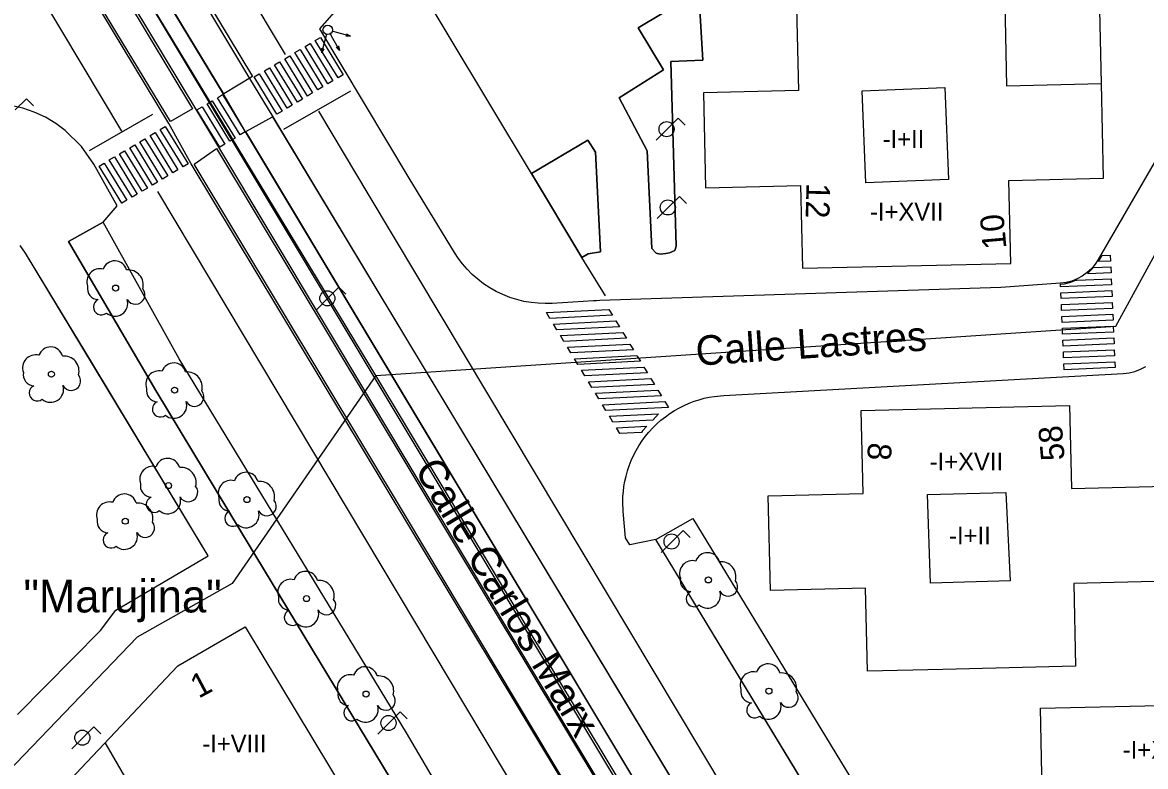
# Model space of a CAD drawing. Extents: x 282771 to 285132, y 4823109 to 4825496.
# Drawn here: x 284121.7 to 284216.4, y 4823616 to 4823678.7 of the extents above; entities that cross this region are included whole.
import ezdxf

# ---------------------------------------------------------------- set-up
doc = ezdxf.new("R2010")
doc.units = 0
for name, color, linetype in [('ACERA-BORDILLO', 7, 'Continuous'), ('ACERA-INTERIOR', 7, 'Continuous'), ('ARBOL', 7, 'Continuous'), ('BORDILLO', 7, 'Continuous'), ('CALLE-EJE', 7, 'Continuous'), ('CALLE-TEXTO', 7, 'Continuous'), ('CARRIL-BICI-AREA', 7, 'Continuous'), ('CARRIL-BICI-EJE', 7, 'Continuous'), ('EDIFICIO', 7, 'Continuous'), ('FAROLA', 7, 'Continuous'), ('INTERIOR-EDIFICIO', 7, 'Continuous'), ('MEDIANERA', 7, 'Continuous'), ('NUM-PORTAL', 7, 'Continuous'), ('PARQUE-JARDIN-AREA', 7, 'Continuous'), ('PARQUE-JARDIN-TEXTO', 7, 'Continuous'), ('PASO-PEATONES', 7, 'Continuous'), ('SEMAFORO', 7, 'Continuous'), ('SENAL-VIARIA', 7, 'Continuous'), ('TXT-ALTURA-EDIFICIO', 7, 'Continuous'), ('ZONA-VERDE', 7, 'Continuous')]:
    doc.layers.add(name, color=color, linetype=linetype)

msp = doc.modelspace()

# ---------------------------------------------------------------- linework, layer by layer
at = {"layer": 'ACERA-BORDILLO'}
for points in [[(284221.247, 4823673.97), (284212.429, 4823658.721), (284212.168, 4823658.326), (284211.854, 4823657.956), (284211.492, 4823657.622), (284211.089, 4823657.333), (284210.653, 4823657.097), (284210.195, 4823656.917), (284209.725, 4823656.796), (284209.255, 4823656.734), (284204.227, 4823656.37), (284170.403, 4823655.259), (284170.13, 4823655.25), (284169.857, 4823655.25), (284166.388, 4823655.033), (284165.802, 4823655.016), (284165.206, 4823655.037), (284164.605, 4823655.099), (284164.003, 4823655.202), (284163.403, 4823655.348), (284162.811, 4823655.536), (284162.23, 4823655.766), (284161.665, 4823656.036), (284161.12, 4823656.344), (284160.599, 4823656.689), (284160.106, 4823657.068), (284159.643, 4823657.476), (284159.214, 4823657.911), (284158.819, 4823658.368), (284158.461, 4823658.845), (284158.139, 4823659.335), (284154.338, 4823665.58), (284146.789, 4823678.188), (284148.686, 4823680.319)], [(284171.952, 4823588.415), (284154.108, 4823618.799), (284134.938, 4823650.348), (284128.528, 4823661.868), (284129.698, 4823663.268), (284127.74, 4823666.759), (284126.706, 4823668.263), (284125.331, 4823669.624), (284124.524, 4823670.216), (284123.648, 4823670.732), (284122.714, 4823671.16), (284121.736, 4823671.492), (284120.729, 4823671.721)], [(284196.938, 4823599.169), (284175.138, 4823635.118), (284172.928, 4823634.668), (284172.58, 4823635.249), (284172.381, 4823637.48), (284172.345, 4823638.303), (284172.356, 4823638.726), (284172.388, 4823639.155), (284172.441, 4823639.589), (284172.516, 4823640.025), (284172.614, 4823640.463), (284172.735, 4823640.901), (284172.88, 4823641.337), (284173.049, 4823641.769), (284173.241, 4823642.195), (284173.457, 4823642.613), (284173.695, 4823643.022), (284173.956, 4823643.419), (284174.239, 4823643.803), (284174.541, 4823644.172), (284174.863, 4823644.525), (284175.203, 4823644.859), (284175.559, 4823645.174), (284175.929, 4823645.469), (284176.312, 4823645.742), (284176.706, 4823645.993), (284177.109, 4823646.222), (284177.52, 4823646.428), (284177.936, 4823646.61), (284178.356, 4823646.77), (284178.777, 4823646.907), (284179.198, 4823647.021), (284179.618, 4823647.114), (284180.035, 4823647.185), (284180.855, 4823647.268), (284214.535, 4823649.104), (284215.027, 4823649.161), (284215.519, 4823649.283), (284216, 4823649.469), (284216.456, 4823649.718)]]:
    msp.add_lwpolyline(points, dxfattribs=at)
at = {"layer": 'ACERA-INTERIOR'}
for points in [[(284164.641, 4823665.98), (284154.108, 4823683.548), (284150.788, 4823689.088), (284151.938, 4823693.631)], [(284182.768, 4823683.108), (284183.458, 4823682.838), (284183.248, 4823681.498), (284182.888, 4823680.928), (284182.868, 4823679.838), (284178.838, 4823679.788), (284179.078, 4823675.558), (284176.388, 4823675.418), (284176.838, 4823659.868), (284176.738, 4823659.488), (284176.288, 4823659.298), (284175.968, 4823659.238), (284175.488, 4823659.188), (284175.168, 4823659.258), (284174.788, 4823659.648), (284174.398, 4823667.908), (284172.048, 4823672.358), (284175.768, 4823674.728), (284173.628, 4823678.278), (284181.318, 4823682.878), (284182.768, 4823683.108), (284183.458, 4823682.838)], [(284164.641, 4823665.98), (284169.398, 4823668.808), (284170.048, 4823667.778), (284170.468, 4823659.388), (284169.408, 4823659.208), (284168.888, 4823658.898)], [(284164.638, 4823665.978), (284164.641, 4823665.98)], [(284168.888, 4823658.898), (284164.641, 4823665.98)], [(284171.935, 4823588.329), (284169.252, 4823586.83), (284154.108, 4823612.709), (284140.118, 4823635.838), (284132.978, 4823647.678), (284125.588, 4823660.248), (284128.528, 4823661.868)], [(284170.888, 4823655.661), (284168.888, 4823658.898)]]:
    msp.add_lwpolyline(points, dxfattribs=at)
at = {"layer": 'ARBOL'}
for centre in [(284129.573, 4823656.323), (284124.158, 4823649.058), (284134.545, 4823647.71), (284134.033, 4823639.661), (284140.646, 4823638.482), (284130.386, 4823636.656), (284179.555, 4823631.703), (284145.67, 4823630.126), (284150.694, 4823622.077), (284184.662, 4823622.323)]:
    msp.add_circle(centre, 0.255, dxfattribs=at)
for centre, radius, start, end in [((284128.243, 4823656.853), 1.097, 75.4318, 200.55608), ((284129.503, 4823657.583), 1.038, 15.64228, 161.38435), ((284130.633, 4823656.583), 1.272, 345.03273, 95.79925), ((284128.133, 4823656.283), 0.935, 168.59898, 268.13236), ((284131.243, 4823655.753), 0.797, 208.96246, 38.99103), ((284128.373, 4823654.733), 0.672, 113.73672, 309.4725), ((284129.513, 4823655.033), 1.086, 228.95447, 17.92796), ((284124.088, 4823650.318), 1.038, 15.64228, 161.38435), ((284122.828, 4823649.588), 1.097, 75.4318, 200.55608), ((284125.218, 4823649.318), 1.272, 345.03273, 95.79925), ((284134.475, 4823648.97), 1.038, 15.64228, 161.38435), ((284122.718, 4823649.018), 0.935, 168.59898, 268.13236), ((284125.828, 4823648.488), 0.797, 208.96246, 38.99103), ((284133.215, 4823648.24), 1.097, 75.4318, 200.55608), ((284135.605, 4823647.97), 1.272, 345.03273, 95.79925), ((284122.958, 4823647.468), 0.672, 113.73672, 309.4725), ((284124.098, 4823647.768), 1.086, 228.95447, 17.92796), ((284133.105, 4823647.67), 0.935, 168.59898, 268.13236), ((284136.215, 4823647.14), 0.797, 208.96246, 38.99103), ((284133.345, 4823646.12), 0.672, 113.73672, 309.4725), ((284134.485, 4823646.42), 1.086, 228.95447, 17.92796), ((284133.963, 4823640.921), 1.038, 15.64228, 161.38435), ((284132.703, 4823640.191), 1.097, 75.4318, 200.55608), ((284135.093, 4823639.921), 1.272, 345.03273, 95.79925), ((284139.316, 4823639.012), 1.097, 75.4318, 200.55608), ((284140.576, 4823639.742), 1.038, 15.64228, 161.38435), ((284141.706, 4823638.742), 1.272, 345.03273, 95.79925), ((284132.593, 4823639.621), 0.935, 168.59898, 268.13236), ((284135.703, 4823639.091), 0.797, 208.96246, 38.99103), ((284129.056, 4823637.186), 1.097, 75.4318, 200.55608), ((284130.316, 4823637.916), 1.038, 15.64228, 161.38435), ((284131.446, 4823636.916), 1.272, 345.03273, 95.79925), ((284132.833, 4823638.071), 0.672, 113.73672, 309.4725), ((284133.973, 4823638.371), 1.086, 228.95447, 17.92796), ((284139.206, 4823638.442), 0.935, 168.59898, 268.13236), ((284142.316, 4823637.912), 0.797, 208.96246, 38.99103), ((284139.446, 4823636.892), 0.672, 113.73672, 309.4725), ((284140.586, 4823637.192), 1.086, 228.95447, 17.92796), ((284128.946, 4823636.616), 0.935, 168.59898, 268.13236), ((284132.056, 4823636.086), 0.797, 208.96246, 38.99103), ((284129.186, 4823635.066), 0.672, 113.73672, 309.4725), ((284130.326, 4823635.366), 1.086, 228.95447, 17.92796), ((284178.225, 4823632.233), 1.097, 75.4318, 200.55608), ((284179.485, 4823632.963), 1.038, 15.64228, 161.38435), ((284145.6, 4823631.386), 1.038, 15.64228, 161.38435), ((284180.615, 4823631.963), 1.272, 345.03273, 95.79925), ((284144.34, 4823630.656), 1.097, 75.4318, 200.55608), ((284146.73, 4823630.386), 1.272, 345.03273, 95.79925), ((284178.115, 4823631.663), 0.935, 168.59898, 268.13236), ((284181.225, 4823631.133), 0.797, 208.96246, 38.99103), ((284178.355, 4823630.113), 0.672, 113.73672, 309.4725), ((284179.495, 4823630.413), 1.086, 228.95447, 17.92796), ((284144.23, 4823630.086), 0.935, 168.59898, 268.13236), ((284147.34, 4823629.556), 0.797, 208.96246, 38.99103), ((284144.47, 4823628.536), 0.672, 113.73672, 309.4725), ((284145.61, 4823628.836), 1.086, 228.95447, 17.92796), ((284150.624, 4823623.337), 1.038, 15.64228, 161.38435), ((284183.332, 4823622.853), 1.097, 75.4318, 200.55608), ((284184.592, 4823623.583), 1.038, 15.64228, 161.38435), ((284185.722, 4823622.583), 1.272, 345.03273, 95.79925), ((284149.364, 4823622.607), 1.097, 75.4318, 200.55608), ((284151.754, 4823622.337), 1.272, 345.03273, 95.79925), ((284149.254, 4823622.037), 0.935, 168.59898, 268.13236), ((284152.364, 4823621.507), 0.797, 208.96246, 38.99103), ((284183.222, 4823622.283), 0.935, 168.59898, 268.13236), ((284186.332, 4823621.753), 0.797, 208.96246, 38.99103), ((284149.494, 4823620.487), 0.672, 113.73672, 309.4725), ((284150.634, 4823620.787), 1.086, 228.95447, 17.92796), ((284183.462, 4823620.733), 0.672, 113.73672, 309.4725), ((284184.602, 4823621.033), 1.086, 228.95447, 17.92796)]:
    msp.add_arc(centre, radius, start, end, dxfattribs=at)
at = {"layer": 'BORDILLO'}
for points in [[(284021.233, 4823874.034), (284068.079, 4823795.557), (284085.088, 4823767.007), (284087.047, 4823763.768), (284140.858, 4823673.998), (284142.818, 4823670.768), (284154.108, 4823652.018), (284190.348, 4823591.839), (284192.018, 4823588.669), (284208.336, 4823561.406), (284207.113, 4823559.273)], [(284205.833, 4823557.039), (284204.107, 4823554.029), (284203.417, 4823554.679), (284202.517, 4823555.979), (284185.418, 4823584.699), (284183.452, 4823587.856), (284135.945, 4823666.802), (284134.072, 4823670.192), (284080.109, 4823759.587)]]:
    msp.add_lwpolyline(points, dxfattribs=at)
at = {"layer": 'CALLE-EJE'}
for points in [[(284151.528, 4823648.958), (284213.912, 4823653.109), (284237.757, 4823696.768)], [(284151.528, 4823648.958), (284130.168, 4823684.268)], [(284151.528, 4823648.958), (284139.394, 4823631.395), (284131.391, 4823626.862), (284115.698, 4823610.569), (284047.182, 4823581.639)], [(284203.447, 4823562.479), (284176.35, 4823607.614), (284151.528, 4823648.958)]]:
    msp.add_lwpolyline(points, dxfattribs=at)
at = {"layer": 'CARRIL-BICI-AREA'}
for points in [[(284187.958, 4823590.473), (284140.499, 4823669.549), (284138.656, 4823672.735), (284084.442, 4823762.188)], [(284082.379, 4823760.971), (284136.319, 4823671.435), (284138.243, 4823668.199), (284185.609, 4823589.135)]]:
    msp.add_lwpolyline(points, dxfattribs=at)
at = {"layer": 'CARRIL-BICI-EJE'}
msp.add_lwpolyline([(284062.447, 4823796.977), (284201.869, 4823564.652), (284202.987, 4823563.44), (284204.408, 4823562.997), (284205.759, 4823563.254), (284206.528, 4823563.557), (284207.18, 4823564.209), (284207.74, 4823565.165), (284211.211, 4823570.549), (284212.189, 4823571.342), (284212.865, 4823571.715), (284213.82, 4823571.715), (284214.543, 4823571.225), (284215.265, 4823570.549), (284218.177, 4823566.097)], dxfattribs=at)
at = {"layer": 'EDIFICIO'}
for points in [[(284194.476, 4823680.155), (284186.988, 4823679.978), (284187.148, 4823672.978), (284179.148, 4823672.788), (284179.328, 4823664.788), (284187.338, 4823664.978), (284187.508, 4823657.988), (284205.067, 4823658.398), (284204.907, 4823665.388), (284212.877, 4823665.578), (284212.697, 4823673.578), (284212.445, 4823684.777), (284219.957, 4823684.948), (284219.797, 4823691.938), (284227.767, 4823692.128), (284227.587, 4823700.128), (284219.597, 4823699.938), (284219.437, 4823706.938), (284201.877, 4823706.528), (284201.977, 4823702.368), (284202.037, 4823699.528), (284194.037, 4823699.338), (284194.22, 4823691.338), (284194.476, 4823680.155)], [(284218.157, 4823639.598), (284218.337, 4823631.599), (284210.367, 4823631.409), (284210.527, 4823624.419), (284199.327, 4823624.159), (284192.968, 4823624.009), (284192.798, 4823630.999), (284184.788, 4823630.809), (284184.608, 4823638.808), (284192.608, 4823638.998), (284192.448, 4823645.998), (284210.007, 4823646.408), (284210.167, 4823639.408), (284218.157, 4823639.598)], [(284069.279, 4823585.729), (284115.298, 4823605.279), (284115.498, 4823605.399), (284118.658, 4823607.349), (284128.568, 4823617.849), (284134.808, 4823624.459), (284140.508, 4823627.759), (284150.498, 4823611.129), (284182.018, 4823558.699), (284121.938, 4823523.56), (284088.169, 4823503.81), (284084.349, 4823505.04), (284082.639, 4823509.72), (284070.949, 4823541.739), (284070.129, 4823543.989), (284056.839, 4823580.449), (284069.279, 4823585.729)], [(284199.897, 4823605.689), (284199.717, 4823613.689), (284207.717, 4823613.879), (284207.557, 4823620.879), (284218.887, 4823621.139), (284225.117, 4823621.289), (284225.277, 4823614.289), (284233.267, 4823614.479), (284233.447, 4823606.479), (284225.477, 4823606.289), (284225.637, 4823599.299), (284208.077, 4823598.889), (284207.907, 4823605.879), (284199.897, 4823605.689)]]:
    msp.add_lwpolyline(points, dxfattribs=at)
at = {"layer": 'FAROLA'}
for p, q in [((284122.048, 4823672.288), (284121.108, 4823671.358)), ((284122.638, 4823671.698), (284122.048, 4823672.288)), ((284177.014, 4823670.654), (284176.074, 4823669.724)), ((284177.604, 4823670.064), (284177.014, 4823670.654)), ((284176.074, 4823669.724), (284175.144, 4823668.784)), ((284177.121, 4823664.052), (284176.181, 4823663.122)), ((284177.711, 4823663.462), (284177.121, 4823664.052)), ((284176.181, 4823663.122), (284175.251, 4823662.182)), ((284148.408, 4823656.388), (284147.468, 4823655.458)), ((284148.998, 4823655.798), (284148.408, 4823656.388)), ((284147.468, 4823655.458), (284146.538, 4823654.518)), ((284177.433, 4823635.876), (284176.493, 4823634.946)), ((284178.023, 4823635.286), (284177.433, 4823635.876)), ((284176.493, 4823634.946), (284175.563, 4823634.006)), ((284153.561, 4823620.563), (284152.621, 4823619.633)), ((284154.151, 4823619.973), (284153.561, 4823620.563)), ((284127.747, 4823619.324), (284126.807, 4823618.394)), ((284128.337, 4823618.734), (284127.747, 4823619.324)), ((284152.621, 4823619.633), (284151.691, 4823618.693)), ((284126.807, 4823618.394), (284125.877, 4823617.454))]:
    msp.add_line(p, q, dxfattribs=at)
for centre in [(284176.034, 4823669.724), (284176.141, 4823663.122), (284147.428, 4823655.458), (284176.453, 4823634.946), (284152.581, 4823619.633), (284126.767, 4823618.394)]:
    msp.add_circle(centre, 0.637, dxfattribs=at)
at = {"layer": 'INTERIOR-EDIFICIO'}
for points in [[(284199.487, 4823673.238), (284199.797, 4823665.478), (284192.828, 4823665.198), (284192.518, 4823672.958), (284199.487, 4823673.238)], [(284204.637, 4823639.068), (284205.017, 4823631.619), (284198.297, 4823631.429), (284198.037, 4823638.898), (284204.637, 4823639.068)]]:
    msp.add_lwpolyline(points, dxfattribs=at)
at = {"layer": 'MEDIANERA'}
for points in [[(284204.547, 4823680.388), (284204.707, 4823673.388), (284212.697, 4823673.578)], [(284133.048, 4823610.449), (284128.698, 4823617.989)]]:
    msp.add_lwpolyline(points, dxfattribs=at)
at = {"layer": 'PARQUE-JARDIN-AREA'}
msp.add_lwpolyline([(284121.303, 4823620.365), (284128.303, 4823627.435), (284129.593, 4823629.145), (284137.365, 4823633.734), (284121.965, 4823659.258), (284121.522, 4823659.918)], dxfattribs=at)
at = {"layer": 'PASO-PEATONES'}
for points in [[(284147.474, 4823673.545), (284145.553, 4823676.69), (284145.982, 4823676.946), (284147.903, 4823673.802)], [(284148.332, 4823674.058), (284146.412, 4823677.203), (284146.841, 4823677.459), (284148.762, 4823674.314)], [(284146.615, 4823673.033), (284144.694, 4823676.178), (284145.123, 4823676.434), (284147.044, 4823673.289)], [(284144.897, 4823672.008), (284142.977, 4823675.153), (284143.406, 4823675.409), (284145.327, 4823672.264)], [(284145.756, 4823672.521), (284143.835, 4823675.665), (284144.265, 4823675.921), (284146.186, 4823672.777)], [(284143.18, 4823670.983), (284141.259, 4823674.128), (284141.688, 4823674.384), (284143.609, 4823671.239)], [(284144.039, 4823671.496), (284142.118, 4823674.64), (284142.547, 4823674.896), (284144.468, 4823671.752)], [(284140.074, 4823669.235), (284138.153, 4823672.379), (284138.583, 4823672.636), (284140.504, 4823669.491)], [(284138.357, 4823668.21), (284136.436, 4823671.355), (284136.865, 4823671.611), (284138.786, 4823668.466)], [(284139.216, 4823668.723), (284137.295, 4823671.867), (284137.724, 4823672.123), (284139.645, 4823668.979)], [(284134.398, 4823666.032), (284132.477, 4823669.176), (284132.906, 4823669.432), (284134.827, 4823666.288)], [(284135.257, 4823666.544), (284133.336, 4823669.688), (284133.765, 4823669.945), (284135.686, 4823666.8)], [(284132.68, 4823665.007), (284130.759, 4823668.151), (284131.189, 4823668.407), (284133.11, 4823665.263)], [(284133.539, 4823665.519), (284131.618, 4823668.663), (284132.047, 4823668.92), (284133.968, 4823665.775)], [(284131.821, 4823664.494), (284129.901, 4823667.638), (284130.33, 4823667.895), (284132.251, 4823664.75)], [(284130.104, 4823663.469), (284128.183, 4823666.614), (284128.612, 4823666.87), (284130.533, 4823663.725)], [(284130.963, 4823663.981), (284129.042, 4823667.126), (284129.471, 4823667.382), (284131.392, 4823664.238)], [(284213.471, 4823658.604), (284212.443, 4823658.561), (284212.625, 4823658.836), (284212.763, 4823659.075), (284213.45, 4823659.103)], [(284213.513, 4823657.605), (284211.582, 4823657.524), (284211.579, 4823657.612), (284211.986, 4823657.987), (284212.033, 4823658.044), (284213.492, 4823658.104)], [(284213.555, 4823656.606), (284209.26, 4823656.427), (284209.251, 4823656.638), (284209.591, 4823656.683), (284210.119, 4823656.819), (284210.531, 4823656.98), (284210.636, 4823656.985), (284213.534, 4823657.105)], [(284209.302, 4823655.428), (284209.281, 4823655.927), (284213.576, 4823656.106), (284213.596, 4823655.607)], [(284209.344, 4823654.429), (284209.323, 4823654.928), (284213.617, 4823655.107), (284213.638, 4823654.607)], [(284166.197, 4823653.766), (284165.902, 4823654.252), (284171.174, 4823654.516), (284171.469, 4823654.03)], [(284166.787, 4823652.795), (284166.492, 4823653.28), (284171.764, 4823653.544), (284172.059, 4823653.058)], [(284209.386, 4823653.43), (284209.365, 4823653.929), (284213.659, 4823654.108), (284213.68, 4823653.608)], [(284167.377, 4823651.823), (284167.082, 4823652.309), (284172.354, 4823652.572), (284172.649, 4823652.086)], [(284209.427, 4823652.43), (284209.406, 4823652.93), (284213.701, 4823653.109), (284213.722, 4823652.609)], [(284167.967, 4823650.851), (284167.672, 4823651.337), (284172.944, 4823651.601), (284173.239, 4823651.115)], [(284209.469, 4823651.431), (284209.448, 4823651.931), (284213.743, 4823652.11), (284213.764, 4823651.61)], [(284168.262, 4823650.365), (284173.534, 4823650.629), (284173.566, 4823650.576), (284173.829, 4823650.143), (284168.556, 4823649.879)], [(284209.511, 4823650.432), (284209.49, 4823650.932), (284213.785, 4823651.111), (284213.806, 4823650.611)], [(284169.146, 4823648.908), (284168.851, 4823649.394), (284174.124, 4823649.657), (284174.419, 4823649.171)], [(284209.553, 4823649.433), (284209.532, 4823649.933), (284213.827, 4823650.112), (284213.848, 4823649.612)], [(284169.736, 4823647.936), (284169.441, 4823648.422), (284174.714, 4823648.685), (284175.009, 4823648.2)], [(284170.327, 4823646.964), (284170.031, 4823647.45), (284175.304, 4823647.714), (284175.599, 4823647.228)], [(284170.917, 4823645.992), (284170.622, 4823646.478), (284175.894, 4823646.742), (284176.189, 4823646.256)], [(284171.506, 4823645.021), (284171.212, 4823645.507), (284175.362, 4823645.714), (284174.865, 4823645.189)], [(284172.096, 4823644.049), (284171.801, 4823644.535), (284174.369, 4823644.663), (284173.994, 4823644.267), (284173.926, 4823644.14)]]:
    msp.add_lwpolyline(points, close=True, dxfattribs=at)
at = {"layer": 'SEMAFORO'}
for p, q in [((284148.233, 4823677.891), (284147.847, 4823677.995)), ((284149.391, 4823677.578), (284148.233, 4823677.891)), ((284147.252, 4823677.327), (284146.939, 4823676.169)), ((284147.356, 4823677.714), (284147.252, 4823677.327)), ((284147.658, 4823677.756), (284147.855, 4823677.413)), ((284147.855, 4823677.413), (284148.454, 4823676.371)), ((284149.391, 4823677.578), (284148.998, 4823677.581)), ((284149.051, 4823677.774), (284149.391, 4823677.578)), ((284146.941, 4823676.562), (284146.939, 4823676.169)), ((284147.135, 4823676.51), (284146.939, 4823676.169)), ((284148.166, 4823676.645), (284148.454, 4823676.371)), ((284148.362, 4823676.758), (284148.454, 4823676.371))]:
    msp.add_line(p, q, dxfattribs=at)
msp.add_circle((284147.461, 4823678.1), 0.4, dxfattribs=at)
at = {"layer": 'SENAL-VIARIA'}
for points in [[(284090.547, 4823765.026), (284143.873, 4823676.021)], [(284079.022, 4823754.928), (284130.079, 4823669.558)], [(284143.754, 4823669.732), (284149.415, 4823672.951)], [(284146.674, 4823671.252), (284150.934, 4823664.128)], [(284127.372, 4823667.92), (284132.705, 4823670.99)], [(284175.19, 4823594.078), (284133.126, 4823664.46)], [(284150.934, 4823664.128), (284192.907, 4823593.912)]]:
    msp.add_lwpolyline(points, dxfattribs=at)
at = {"layer": 'ZONA-VERDE'}
for p, q in [((284087.047, 4823763.768), (284141.13, 4823674.175)), ((284138.693, 4823672.704), (284084.611, 4823762.297)), ((284082.339, 4823760.925), (284136.064, 4823671.435)), ((284134.208, 4823670.379), (284080.104, 4823759.576)), ((284141.13, 4823674.175), (284138.693, 4823672.704)), ((284136.064, 4823671.435), (284134.208, 4823670.379)), ((284140.548, 4823669.527), (284142.813, 4823670.756)), ((284142.813, 4823670.756), (284154.103, 4823652.006)), ((284187.981, 4823590.465), (284140.548, 4823669.527)), ((284136.2, 4823666.768), (284138.09, 4823668.097)), ((284138.09, 4823668.097), (284185.547, 4823589.129)), ((284154.103, 4823636.956), (284136.2, 4823666.768)), ((284164.641, 4823665.98), (284168.888, 4823658.898)), ((284128.528, 4823661.868), (284125.588, 4823660.248)), ((284121.965, 4823659.258), (284121.522, 4823659.918)), ((284127.483, 4823650.186), (284121.965, 4823659.258)), ((284168.888, 4823658.898), (284169.408, 4823659.208)), ((284154.103, 4823652.006), (284190.343, 4823591.826)), ((284137.365, 4823633.734), (284127.483, 4823650.186)), ((284183.452, 4823587.856), (284154.103, 4823636.956)), ((284175.133, 4823635.106), (284178.243, 4823636.896)), ((284178.243, 4823636.896), (284199.853, 4823601.376)), ((284196.933, 4823599.156), (284175.133, 4823635.106)), ((284129.593, 4823629.145), (284137.365, 4823633.734)), ((284128.303, 4823627.435), (284129.593, 4823629.145)), ((284121.303, 4823620.365), (284128.303, 4823627.435))]:
    msp.add_line(p, q, dxfattribs=at)
for points in [[(284182.768, 4823683.108), (284181.318, 4823682.878), (284173.628, 4823678.278), (284175.768, 4823674.728), (284172.048, 4823672.358), (284174.398, 4823667.908), (284174.788, 4823659.648), (284175.168, 4823659.258), (284175.488, 4823659.188), (284175.968, 4823659.238), (284176.288, 4823659.298), (284176.738, 4823659.488), (284176.838, 4823659.868), (284176.388, 4823675.418), (284179.078, 4823675.558), (284178.838, 4823679.788), (284182.868, 4823679.838), (284182.888, 4823680.928), (284183.248, 4823681.498), (284183.458, 4823682.838)], [(284169.408, 4823659.208), (284170.468, 4823659.388), (284170.048, 4823667.778), (284169.398, 4823668.808), (284164.641, 4823665.98)], [(284171.952, 4823588.415), (284154.108, 4823618.799), (284134.938, 4823650.348), (284128.528, 4823661.868)], [(284125.588, 4823660.248), (284132.978, 4823647.678), (284140.118, 4823635.838), (284154.108, 4823612.709), (284169.252, 4823586.83)]]:
    msp.add_lwpolyline(points, dxfattribs=at)

# ---------------------------------------------------------------- texts
at = {"layer": 'CALLE-TEXTO'}
for s, rotation, p in [('Calle Lastres', 3.80689, (284178.57, 4823649.768)), ('Calle Carlos Marx', 300.97941, (284154.724, 4823641.018))]:
    msp.add_text(s, height=2.5, rotation=rotation, dxfattribs=at).set_placement(p)
at = {"layer": 'NUM-PORTAL'}
for s, rotation, p in [('12', 268.51012, (284187.835, 4823665.199)), ('10', 95.11004, (284204.698, 4823659.677)), ('58', 95.11004, (284209.618, 4823641.844)), ('8', 266.07055, (284193.044, 4823643.335)), ('1', 28.09004, (284136.573, 4823621.676))]:
    msp.add_text(s, height=2, rotation=rotation, dxfattribs=at).set_placement(p)
at = {"layer": 'PARQUE-JARDIN-TEXTO'}
msp.add_text('Parque de María González Felgueroso "Marujina"', height=2.75, dxfattribs=at).set_placement((284057.414, 4823628.961))
at = {"layer": 'TXT-ALTURA-EDIFICIO'}
for s, p in [('-I+II', (284194.254, 4823668.148)), ('-I+XVII', (284193.19, 4823662.018)), ('-I+XVII', (284198.22, 4823640.938)), ('-I+II', (284199.854, 4823634.698)), ('-I+VIII', (284136.885, 4823617.149)), ('-I+XVII', (284214.5, 4823616.629))]:
    msp.add_text(s, height=1.5, rotation=0.00004, dxfattribs=at).set_placement(p)

doc.saveas('drawing.dxf')
